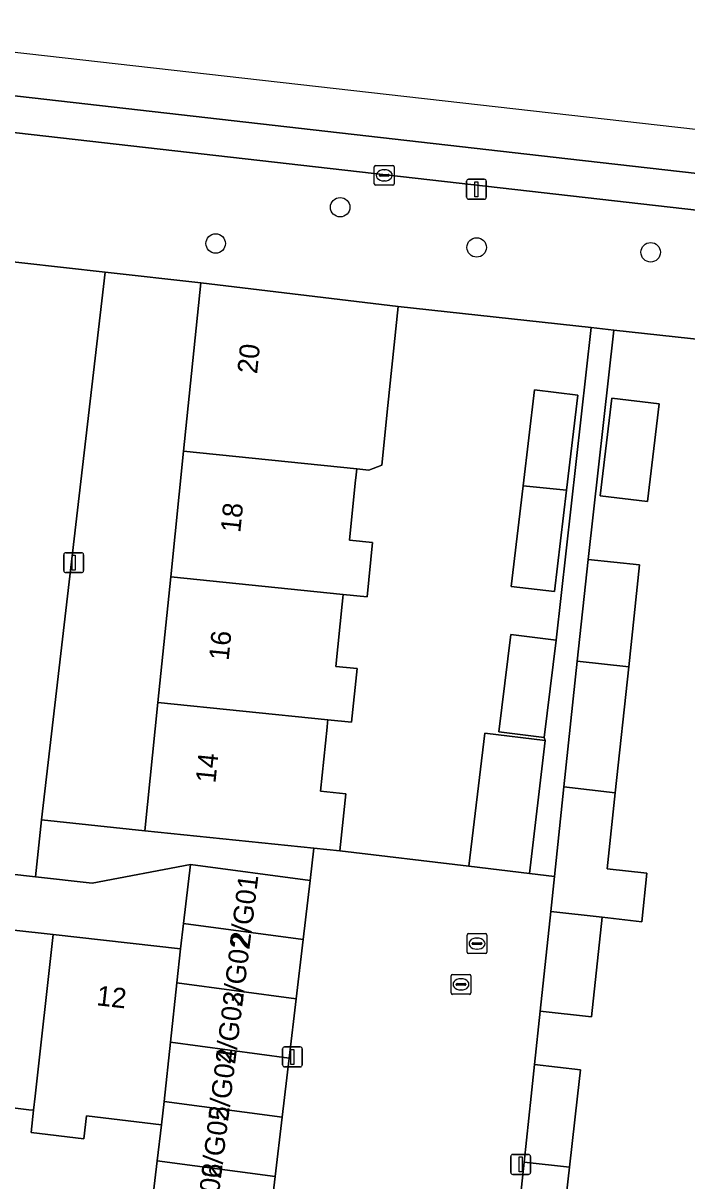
# Model space of a CAD drawing. Extents: x 162082 to 163401, y 388089 to 388636.
# Drawn here: x 162922.3 to 162955.6, y 388495.8 to 388553.8 of the extents above; entities that cross this region are included whole.
import ezdxf

# ---------------------------------------------------------------- set-up
doc = ezdxf.new("R2010")
doc.units = 0
for name, color, linetype in [('IMGEO_Boom', 7, 'Continuous'), ('IMGEO_Erf', 7, 'Continuous'), ('IMGEO_Groenvoorziening', 7, 'Continuous'), ('IMGEO_Kolk', 7, 'Continuous'), ('IMGEO_Lichtmast', 7, 'Continuous'), ('IMGEO_Muur', 7, 'Continuous'), ('IMGEO_Pand', 7, 'Continuous'), ('IMGEO_Pand_nummerreeks', 7, 'Continuous'), ('IMGEO_Rijbaan_lokaal_gesloten', 7, 'Continuous'), ('IMGEO_Rijbaan_lokaal_open', 7, 'Continuous'), ('IMGEO_Rioolput', 7, 'Continuous'), ('IMGEO_Voetpad_open', 7, 'Continuous')]:
    doc.layers.add(name, color=color, linetype=linetype)

msp = doc.modelspace()

# ---------------------------------------------------------------- linework, layer by layer
at = {"layer": 'IMGEO_Boom'}
for centre in [(162938.198, 388544.611), (162931.948, 388542.792), (162945.052, 388542.593), (162953.789, 388542.35)]:
    msp.add_circle(centre, 0.489, dxfattribs=at)
at = {"layer": 'IMGEO_Erf'}
for points in [[(162928.397, 388513.311), (162929.054, 388519.763), (162929.696, 388526.067), (162930.338, 388532.371), (162931.198, 388540.813), (162926.407, 388541.354), (162923.199, 388513.877)], [(162950.795, 388538.569), (162941.107, 388539.629), (162940.601, 388534.655), (162940.297, 388531.669), (162939.632, 388531.423), (162939.032, 388531.484), (162939.002, 388531.19), (162938.959, 388530.77), (162938.666, 388527.897), (162939.828, 388527.779), (162939.552, 388525.062), (162938.348, 388525.185), (162938.329, 388525.002), (162938.298, 388524.696), (162937.979, 388521.568), (162939.047, 388521.459), (162938.773, 388518.771), (162937.583, 388518.892), (162937.569, 388518.758), (162937.545, 388518.521), (162937.217, 388515.302), (162938.478, 388515.173), (162938.186, 388512.314), (162944.658, 388511.539), (162945.458, 388518.223), (162948.498, 388517.859), (162948.449, 388517.998), (162946.162, 388518.279), (162946.763, 388523.165), (162949.049, 388522.884)], [(162947.952, 388535.442), (162950.127, 388535.183), (162949.559, 388530.41), (162948.954, 388525.322), (162946.779, 388525.581), (162947.38, 388530.633)], [(162954.219, 388534.749), (162953.636, 388529.845), (162951.26, 388530.128), (162951.844, 388535.032)]]:
    msp.add_lwpolyline(points, close=True, dxfattribs=at)
for points in [[(162963.34, 388537.196), (162951.947, 388538.443), (162950.646, 388526.937), (162953.228, 388526.663), (162952.685, 388521.546), (162952.014, 388515.228), (162951.609, 388511.414), (162953.596, 388511.19), (162953.337, 388508.753), (162951.35, 388508.978), (162950.82, 388503.989), (162948.238, 388504.263), (162947.954, 388501.591), (162950.262, 388501.33), (162950.112, 388500), (162949.709, 388496.438), (162949.143, 388491.433)], [(162917.544, 388508.803), (162923.786, 388508.108), (162930.177, 388507.397), (162930.331, 388508.66), (162930.694, 388511.632), (162925.746, 388510.698), (162922.903, 388511.016), (162890.303, 388514.666)], [(162928.653, 388493.791), (162929.012, 388496.762), (162929.23, 388498.563), (162925.47, 388499.018), (162925.33, 388497.859), (162922.68, 388498.179), (162922.804, 388499.292), (162922.569, 388499.32), (162919.199, 388499.728)]]:
    msp.add_lwpolyline(points, dxfattribs=at)
at = {"layer": 'IMGEO_Groenvoorziening'}
msp.add_lwpolyline([(162964.031, 388543.563), (162919.873, 388548.585), (162914.4, 388549.207), (162913.842, 388542.761), (162926.407, 388541.354), (162931.198, 388540.813), (162941.107, 388539.629), (162950.795, 388538.569), (162951.947, 388538.443), (162963.34, 388537.196), (162966.716, 388536.827), (162967.84, 388537.318), (162968.813, 388536.597), (162972.29, 388536.217), (162976.166, 388535.793), (162979.457, 388535.426), (162990.531, 388534.189), (162991.041, 388538.679), (162989.163, 388538.892), (162989.365, 388540.682)], close=True, dxfattribs=at)
at = {"layer": 'IMGEO_Kolk'}
for p, q in [((162939.913, 388545.786), (162939.913, 388546.638)), ((162939.988, 388546.712), (162940.84, 388546.712)), ((162940.401, 388546.492), (162940.426, 388546.492)), ((162940.914, 388546.638), (162940.914, 388545.786)), ((162940.172, 388546.206), (162940.172, 388546.218)), ((162940.61, 388546.169), (162940.212, 388546.169)), ((162940.215, 388546.255), (162940.613, 388546.255)), ((162940.424, 388545.932), (162940.399, 388545.932)), ((162940.656, 388546.218), (162940.656, 388546.206)), ((162940.84, 388545.712), (162939.988, 388545.712)), ((162943.765, 388505.187), (162943.765, 388506.039)), ((162943.84, 388506.113), (162944.692, 388506.113)), ((162944.253, 388505.893), (162944.278, 388505.893)), ((162944.766, 388506.039), (162944.766, 388505.187)), ((162944.024, 388505.607), (162944.024, 388505.619)), ((162944.462, 388505.57), (162944.064, 388505.57)), ((162944.067, 388505.656), (162944.465, 388505.656)), ((162944.276, 388505.333), (162944.251, 388505.333)), ((162944.508, 388505.619), (162944.508, 388505.607)), ((162944.692, 388505.113), (162943.84, 388505.113))]:
    msp.add_line(p, q, dxfattribs=at)
for points in [[(162939.913, 388545.786), (162939.913, 388546.638)], [(162939.988, 388546.712), (162940.84, 388546.712)], [(162940.914, 388546.638), (162940.914, 388545.786)], [(162940.84, 388545.712), (162939.988, 388545.712)], [(162943.765, 388505.187), (162943.765, 388506.039)], [(162943.84, 388506.113), (162944.692, 388506.113)], [(162944.766, 388506.039), (162944.766, 388505.187)], [(162944.692, 388505.113), (162943.84, 388505.113)]]:
    msp.add_lwpolyline(points, dxfattribs=at)
for centre, radius, start, end in [((162939.99, 388546.636), 0.0765, 91.55205, 178.44795), ((162939.99, 388546.636), 0.0765, 91.55205, 178.44795), ((162940.838, 388546.636), 0.0765, 1.55205, 88.44795), ((162940.838, 388546.636), 0.0765, 1.55205, 88.44795), ((162940.212, 388546.215), 0.0403, 85.87752, 175.75265), ((162940.209, 388546.205), 0.0366, 178.93798, 274.71019), ((162940.613, 388546.212), 0.043, 264.86636, 352.45326), ((162940.617, 388546.217), 0.0386, 1.73085, 96.63898), ((162939.99, 388545.788), 0.0765, 181.55205, 268.44795), ((162939.99, 388545.788), 0.0765, 181.55205, 268.44795), ((162940.838, 388545.788), 0.0765, 271.55205, 358.44795), ((162940.838, 388545.788), 0.0765, 271.55205, 358.44795), ((162943.842, 388506.037), 0.0765, 91.55205, 178.44795), ((162943.842, 388506.037), 0.0765, 91.55205, 178.44795), ((162944.69, 388506.037), 0.0765, 1.55205, 88.44795), ((162944.69, 388506.037), 0.0765, 1.55205, 88.44795), ((162943.842, 388505.189), 0.0765, 181.55205, 268.44795), ((162943.842, 388505.189), 0.0765, 181.55205, 268.44795), ((162944.064, 388505.616), 0.0403, 85.87752, 175.75265), ((162944.061, 388505.606), 0.0366, 178.93798, 274.71019), ((162944.465, 388505.613), 0.043, 264.86636, 352.45326), ((162944.469, 388505.618), 0.0386, 1.73085, 96.63898), ((162944.69, 388505.189), 0.0765, 271.55205, 358.44795), ((162944.69, 388505.189), 0.0765, 271.55205, 358.44795)]:
    msp.add_arc(centre, radius, start, end, dxfattribs=at)
for centre, major_axis, ratio, start_param, end_param in [((162940.4, 388546.212), (-0.387, 0.002), 0.722429, 4.712389, 7.853982), ((162940.425, 388546.212), (-0.39, 0.002), 0.717154, 1.570796, 4.712389), ((162944.252, 388505.613), (-0.387, 0.002), 0.722429, 4.712389, 7.853982), ((162944.277, 388505.613), (-0.39, 0.002), 0.717154, 1.570796, 4.712389)]:
    msp.add_ellipse(centre, major_axis=major_axis, ratio=ratio, start_param=start_param, end_param=end_param, dxfattribs=at)
at = {"layer": 'IMGEO_Lichtmast'}
for p, q in [((162944.545, 388545.114), (162944.545, 388545.914)), ((162944.545, 388545.914), (162944.545, 388545.114)), ((162944.645, 388546.014), (162945.435, 388546.014)), ((162945.435, 388546.014), (162944.645, 388546.014)), ((162945.535, 388545.914), (162945.535, 388545.114)), ((162945.535, 388545.114), (162945.535, 388545.914)), ((162945.435, 388545.014), (162944.645, 388545.014)), ((162944.645, 388545.014), (162945.435, 388545.014)), ((162924.426, 388527.276), (162925.216, 388527.276)), ((162925.216, 388527.276), (162924.426, 388527.276)), ((162924.326, 388526.376), (162924.326, 388527.176)), ((162924.326, 388527.176), (162924.326, 388526.376)), ((162925.316, 388527.176), (162925.316, 388526.376)), ((162925.316, 388526.376), (162925.316, 388527.176)), ((162925.216, 388526.276), (162924.426, 388526.276)), ((162924.426, 388526.276), (162925.216, 388526.276)), ((162935.306, 388501.575), (162935.306, 388502.375)), ((162935.306, 388502.375), (162935.306, 388501.575)), ((162935.406, 388502.475), (162936.196, 388502.475)), ((162936.196, 388502.475), (162935.406, 388502.475)), ((162936.296, 388502.375), (162936.296, 388501.575)), ((162936.296, 388501.575), (162936.296, 388502.375)), ((162936.196, 388501.475), (162935.406, 388501.475)), ((162935.406, 388501.475), (162936.196, 388501.475)), ((162946.865, 388497.076), (162947.655, 388497.076)), ((162947.655, 388497.076), (162946.865, 388497.076)), ((162946.765, 388496.176), (162946.765, 388496.976)), ((162946.765, 388496.976), (162946.765, 388496.176)), ((162947.755, 388496.976), (162947.755, 388496.176)), ((162947.755, 388496.176), (162947.755, 388496.976)), ((162947.655, 388496.076), (162946.865, 388496.076)), ((162946.865, 388496.076), (162947.655, 388496.076))]:
    msp.add_line(p, q, dxfattribs=at)
for points in [[(162944.965, 388545.889), (162945.115, 388545.889), (162945.115, 388545.139), (162944.965, 388545.139), (162944.965, 388545.889)], [(162924.746, 388527.151), (162924.896, 388527.151), (162924.896, 388526.401), (162924.746, 388526.401), (162924.746, 388527.151)], [(162935.726, 388502.35), (162935.876, 388502.35), (162935.876, 388501.6), (162935.726, 388501.6), (162935.726, 388502.35)], [(162947.185, 388496.951), (162947.335, 388496.951), (162947.335, 388496.201), (162947.185, 388496.201), (162947.185, 388496.951)]]:
    msp.add_lwpolyline(points, dxfattribs=at)
for centre, start, end in [((162944.645, 388545.914), 90, 180), ((162944.645, 388545.914), 90, 180), ((162945.435, 388545.914), 0, 90), ((162945.435, 388545.914), 360, 90), ((162944.645, 388545.114), 180, 270), ((162944.645, 388545.114), 180, 270), ((162945.435, 388545.114), 270, 0), ((162945.435, 388545.114), 270, 0), ((162924.426, 388527.176), 90, 180), ((162924.426, 388527.176), 90, 180), ((162925.216, 388527.176), 0, 90), ((162925.216, 388527.176), 360, 90), ((162924.426, 388526.376), 180, 270), ((162924.426, 388526.376), 180, 270), ((162925.216, 388526.376), 270, 0), ((162925.216, 388526.376), 270, 0), ((162935.406, 388502.375), 90, 180), ((162935.406, 388502.375), 90, 180), ((162936.196, 388502.375), 0, 90), ((162936.196, 388502.375), 360, 90), ((162935.406, 388501.575), 180, 270), ((162935.406, 388501.575), 180, 270), ((162936.196, 388501.575), 270, 0), ((162936.196, 388501.575), 270, 0), ((162946.865, 388496.976), 90, 180), ((162946.865, 388496.976), 90, 180), ((162947.655, 388496.976), 0, 90), ((162947.655, 388496.976), 360, 90), ((162946.865, 388496.176), 180, 270), ((162946.865, 388496.176), 180, 270), ((162947.655, 388496.176), 270, 0), ((162947.655, 388496.176), 270, 0)]:
    msp.add_arc(centre, 0.1, start, end, dxfattribs=at)
at = {"layer": 'IMGEO_Muur'}
msp.add_lwpolyline([(162938.186, 388512.314), (162944.658, 388511.539)], dxfattribs=at)
at = {"layer": 'IMGEO_Pand'}
for points in [[(162941.107, 388539.629), (162931.198, 388540.813), (162930.338, 388532.371), (162939.032, 388531.484), (162939.632, 388531.423), (162940.297, 388531.669), (162940.601, 388534.655)], [(162947.38, 388530.633), (162949.559, 388530.41), (162950.127, 388535.183), (162947.952, 388535.442)], [(162954.219, 388534.749), (162951.844, 388535.032), (162951.26, 388530.128), (162953.636, 388529.845)], [(162939.032, 388531.484), (162930.338, 388532.371), (162929.696, 388526.067), (162938.348, 388525.185), (162939.552, 388525.062), (162939.828, 388527.779), (162938.666, 388527.897), (162938.959, 388530.77), (162939.002, 388531.19)], [(162947.38, 388530.633), (162946.779, 388525.581), (162948.954, 388525.322), (162949.559, 388530.41)], [(162950.104, 388521.837), (162952.685, 388521.546), (162953.228, 388526.663), (162950.646, 388526.937)], [(162938.348, 388525.185), (162929.696, 388526.067), (162929.054, 388519.763), (162937.583, 388518.892), (162938.773, 388518.771), (162939.047, 388521.459), (162937.979, 388521.568), (162938.298, 388524.696), (162938.329, 388525.002)], [(162946.162, 388518.279), (162948.449, 388517.998), (162949.049, 388522.884), (162946.763, 388523.165)], [(162950.104, 388521.837), (162949.433, 388515.519), (162952.014, 388515.228), (162952.685, 388521.546)], [(162937.583, 388518.892), (162929.054, 388519.763), (162928.397, 388513.311), (162936.877, 388512.447), (162938.186, 388512.314), (162938.478, 388515.173), (162937.217, 388515.302), (162937.545, 388518.521), (162937.569, 388518.758)], [(162947.697, 388511.175), (162948.498, 388517.859), (162945.458, 388518.223), (162944.658, 388511.539)], [(162948.77, 388509.269), (162951.35, 388508.978), (162953.337, 388508.753), (162953.596, 388511.19), (162951.609, 388511.414), (162952.014, 388515.228), (162949.433, 388515.519), (162948.956, 388511.024)], [(162930.331, 388508.66), (162936.342, 388507.858), (162936.693, 388510.831), (162930.694, 388511.632)], [(162948.77, 388509.269), (162948.238, 388504.263), (162950.82, 388503.989), (162951.35, 388508.978)], [(162923.786, 388508.108), (162917.544, 388508.803), (162916.563, 388500), (162916.443, 388498.923), (162919.063, 388498.606), (162919.199, 388499.728), (162922.569, 388499.32), (162922.804, 388499.292), (162922.883, 388500)], [(162929.675, 388502.711), (162929.994, 388505.686), (162930.177, 388507.397), (162923.786, 388508.108), (162922.883, 388500), (162922.804, 388499.292), (162922.68, 388498.179), (162925.33, 388497.859), (162925.47, 388499.018), (162929.23, 388498.563), (162929.356, 388499.735)], [(162929.994, 388505.686), (162935.992, 388504.886), (162936.342, 388507.858), (162930.331, 388508.66), (162930.177, 388507.397)], [(162929.994, 388505.686), (162929.675, 388502.711), (162935.642, 388501.915), (162935.992, 388504.886)], [(162929.356, 388499.735), (162935.291, 388498.943), (162935.642, 388501.915), (162929.675, 388502.711)], [(162947.434, 388496.691), (162949.709, 388496.438), (162950.112, 388500), (162950.262, 388501.33), (162947.954, 388501.591), (162947.785, 388500)], [(162934.941, 388495.971), (162935.291, 388498.943), (162929.356, 388499.735), (162929.23, 388498.563), (162929.012, 388496.762)], [(162928.653, 388493.791), (162934.59, 388492.999), (162934.941, 388495.971), (162929.012, 388496.762)], [(162947.434, 388496.691), (162946.902, 388491.686), (162949.143, 388491.433), (162949.709, 388496.438)]]:
    msp.add_lwpolyline(points, close=True, dxfattribs=at)
at = {"layer": 'IMGEO_Rijbaan_lokaal_gesloten'}
for points in [[(163178.982, 388523.125), (163175.64, 388523.673), (162908.848, 388553.848), (162908.609, 388551.708), (162949.636, 388547.042), (162964.238, 388545.381), (162989.572, 388542.5), (163000.195, 388541.342), (163031.254, 388538.019), (163031.947, 388537.937), (163069.626, 388533.478), (163131.386, 388526.936), (163144.801, 388525.515), (163163.528, 388523.377)], [(162964.238, 388545.381), (162949.636, 388547.042), (162908.609, 388551.708), (162908.406, 388549.888), (162910.704, 388549.627), (162914.4, 388549.207), (162919.873, 388548.585), (162964.031, 388543.563), (162989.365, 388540.682), (162992.744, 388540.298), (163000, 388539.522), (163031.039, 388536.202), (163069.433, 388531.658), (163144.608, 388523.695), (163145.834, 388523.559), (163156.391, 388522.352), (163163.25, 388521.568)]]:
    msp.add_lwpolyline(points, dxfattribs=at)
at = {"layer": 'IMGEO_Rijbaan_lokaal_open'}
msp.add_lwpolyline([(162926.407, 388541.354), (162913.842, 388542.761), (162906.386, 388543.596), (162905.415, 388543.705), (162897.573, 388544.584), (162891.85, 388545.225), (162890.761, 388535.503), (162919.543, 388532.109), (162918.095, 388517.673), (162911.951, 388518.336), (162891.168, 388520.578), (162889.179, 388520.793), (162888.262, 388514.856), (162890.303, 388514.666), (162922.903, 388511.016), (162923.199, 388513.877)], close=True, dxfattribs=at)
msp.add_lwpolyline([(162946.902, 388491.686), (162947.434, 388496.691), (162947.785, 388500), (162947.954, 388501.591), (162948.238, 388504.263), (162948.77, 388509.269), (162948.956, 388511.024), (162947.697, 388511.175), (162944.658, 388511.539), (162938.186, 388512.314), (162936.877, 388512.447), (162936.693, 388510.831), (162936.342, 388507.858), (162935.992, 388504.886), (162935.642, 388501.915), (162935.291, 388498.943), (162934.941, 388495.971), (162934.59, 388492.999)], dxfattribs=at)
at = {"layer": 'IMGEO_Rioolput'}
for p, q in [((162944.569, 388507.233), (162944.569, 388508.085)), ((162944.644, 388508.159), (162945.496, 388508.159)), ((162945.57, 388508.085), (162945.57, 388507.233)), ((162944.828, 388507.653), (162944.828, 388507.665)), ((162945.266, 388507.616), (162944.868, 388507.616)), ((162944.871, 388507.702), (162945.269, 388507.702)), ((162945.057, 388507.939), (162945.082, 388507.939)), ((162945.312, 388507.665), (162945.312, 388507.653)), ((162945.496, 388507.159), (162944.644, 388507.159)), ((162945.08, 388507.379), (162945.055, 388507.379))]:
    msp.add_line(p, q, dxfattribs=at)
for points in [[(162944.569, 388507.233), (162944.569, 388508.085)], [(162944.644, 388508.159), (162945.496, 388508.159)], [(162945.57, 388508.085), (162945.57, 388507.233)], [(162945.496, 388507.159), (162944.644, 388507.159)]]:
    msp.add_lwpolyline(points, dxfattribs=at)
for centre, radius, start, end in [((162944.646, 388508.083), 0.0765, 91.55205, 178.44795), ((162944.646, 388508.083), 0.0765, 91.55205, 178.44795), ((162945.494, 388508.083), 0.0765, 1.55205, 88.44795), ((162945.494, 388508.083), 0.0765, 1.55205, 88.44795), ((162944.868, 388507.662), 0.0403, 85.87752, 175.75265), ((162944.865, 388507.652), 0.0366, 178.93798, 274.71019), ((162945.269, 388507.659), 0.043, 264.86636, 352.45326), ((162945.273, 388507.664), 0.0386, 1.73085, 96.63898), ((162944.646, 388507.235), 0.0765, 181.55205, 268.44795), ((162944.646, 388507.235), 0.0765, 181.55205, 268.44795), ((162945.494, 388507.235), 0.0765, 271.55205, 358.44795), ((162945.494, 388507.235), 0.0765, 271.55205, 358.44795)]:
    msp.add_arc(centre, radius, start, end, dxfattribs=at)
for centre, major_axis, ratio, start_param, end_param in [((162945.056, 388507.659), (-0.387, 0.002), 0.722429, 4.712389, 7.853982), ((162945.081, 388507.659), (-0.39, 0.002), 0.717154, 1.570796, 4.712389)]:
    msp.add_ellipse(centre, major_axis=major_axis, ratio=ratio, start_param=start_param, end_param=end_param, dxfattribs=at)
at = {"layer": 'IMGEO_Voetpad_open'}
for points in [[(162951.947, 388538.443), (162950.795, 388538.569), (162949.049, 388522.884), (162948.449, 388517.998), (162948.498, 388517.859), (162947.697, 388511.175), (162948.956, 388511.024), (162949.433, 388515.519), (162950.104, 388521.837), (162950.646, 388526.937)], [(162936.693, 388510.831), (162936.877, 388512.447), (162928.397, 388513.311), (162923.199, 388513.877), (162922.903, 388511.016), (162925.746, 388510.698), (162930.694, 388511.632)]]:
    msp.add_lwpolyline(points, close=True, dxfattribs=at)

# ---------------------------------------------------------------- texts
at = {"layer": 'IMGEO_Pand_nummerreeks'}
for s, rotation, p in [('20', 84.18469, (162934.027, 388536.223)), ('18', 84.18469, (162933.183, 388528.25)), ('16', 84.18469, (162932.597, 388521.831)), ('14', 84.18469, (162931.935, 388515.685)), ('2/G01', 82.92966, (162933.649, 388507.439)), ('2/G02', 82.92966, (162933.279, 388504.449)), ('12', 353.65163, (162925.934, 388504.568)), ('2/G03', 82.92966, (162932.923, 388501.582)), ('2/G04', 82.92966, (162932.567, 388498.708)), ('2/G05', 82.92966, (162932.21, 388495.834)), ('2/G06', 82.92966, (162931.854, 388492.96))]:
    msp.add_text(s, height=1, rotation=rotation, dxfattribs=at).set_placement(p)

doc.saveas('drawing.dxf')
